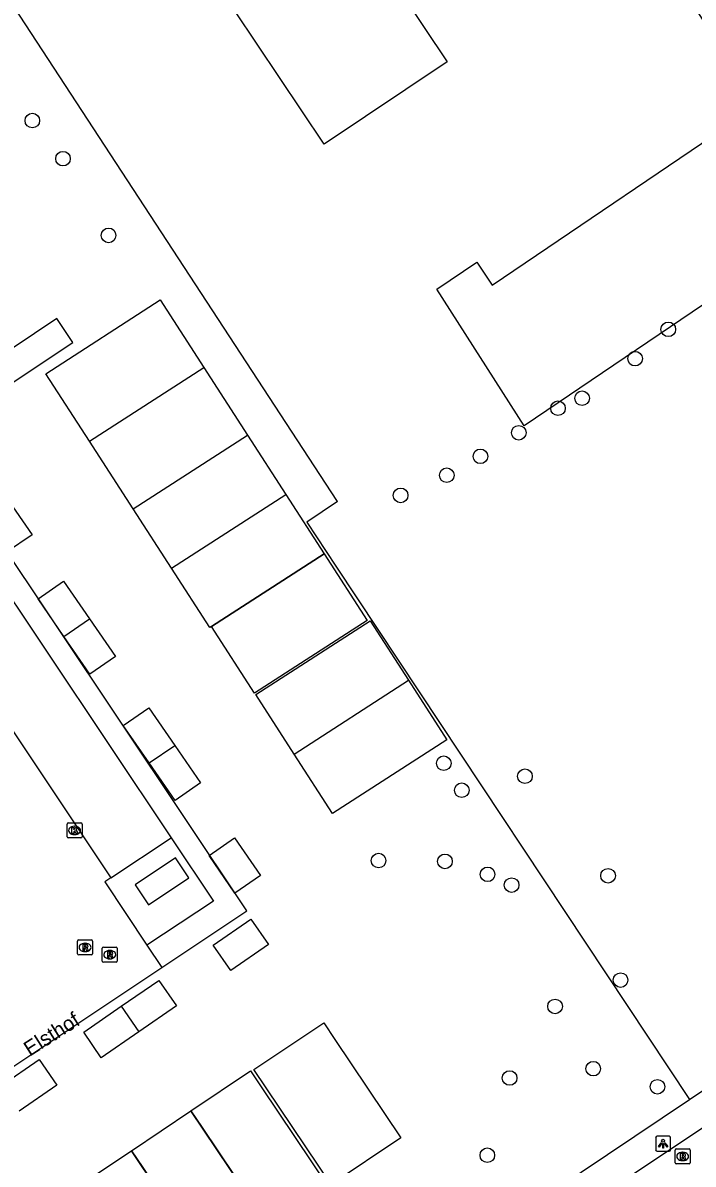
# Model space of a CAD drawing. Extents: x 158352 to 159489, y 383828 to 384597.
# Drawn here: x 158711.4 to 158756.3, y 384412.1 to 384488.6 of the extents above; entities that cross this region are included whole.
import ezdxf

# ---------------------------------------------------------------- set-up
doc = ezdxf.new("R2010")
doc.units = 0
for name, color, linetype in [('IMGEO_Boom', 7, 'Continuous'), ('IMGEO_Hek', 7, 'Continuous'), ('IMGEO_Kolk', 7, 'Continuous'), ('IMGEO_Lage_trafo', 7, 'Continuous'), ('IMGEO_Lichtpunt', 7, 'Continuous'), ('IMGEO_Openbare_ruimte_label', 7, 'Continuous'), ('IMGEO_Pand_vergunning_verleend', 7, 'Continuous'), ('IMGEO_Parkeervlak_halfverhard', 7, 'Continuous'), ('IMGEO_Rijbaan_lokaal_open', 7, 'Continuous'), ('IMGEO_Rioolput', 7, 'Continuous'), ('IMGEO_Voetpad_open', 7, 'Continuous')]:
    doc.layers.add(name, color=color, linetype=linetype)

msp = doc.modelspace()

# ---------------------------------------------------------------- linework, layer by layer
at = {"layer": 'IMGEO_Boom'}
for centre in [(158712.013, 384482.067), (158714.066, 384479.513), (158717.118, 384474.372), (158754.614, 384468.074), (158752.389, 384466.11), (158748.839, 384463.46), (158747.225, 384462.786), (158744.596, 384461.142), (158742.029, 384459.562), (158739.775, 384458.297), (158736.683, 384456.946), (158739.575, 384438.997), (158745.013, 384438.125), (158740.783, 384437.189), (158735.205, 384432.47), (158739.653, 384432.417), (158742.505, 384431.547), (158744.119, 384430.828), (158750.578, 384431.449), (158751.418, 384424.457), (158747.028, 384422.696), (158749.589, 384418.523), (158743.985, 384417.898), (158753.891, 384417.311), (158742.49, 384412.725)]:
    msp.add_circle(centre, 0.489, dxfattribs=at)
at = {"layer": 'IMGEO_Hek'}
for points in [[(158732.444, 384456.543), (158704.29, 384499.603)], [(158732.444, 384456.543), (158730.39, 384455.143), (158732.345, 384452.194)], [(158732.345, 384452.194), (158756.032, 384416.448)]]:
    msp.add_lwpolyline(points, dxfattribs=at)
at = {"layer": 'IMGEO_Kolk'}
for p, q in [((158714.34, 384434.065), (158714.34, 384434.917)), ((158714.415, 384434.991), (158715.267, 384434.991)), ((158714.828, 384434.771), (158714.853, 384434.771)), ((158715.341, 384434.917), (158715.341, 384434.065)), ((158715.267, 384433.991), (158714.415, 384433.991)), ((158714.851, 384434.211), (158714.826, 384434.211))]:
    msp.add_line(p, q, dxfattribs=at)
for points in [[(158714.34, 384434.065), (158714.34, 384434.917)], [(158714.415, 384434.991), (158715.267, 384434.991)], [(158714.661, 384434.691), (158714.784, 384434.691), (158714.784, 384434.54), (158714.914, 384434.691), (158715.078, 384434.691), (158714.932, 384434.54), (158715.085, 384434.291), (158714.933, 384434.291), (158714.848, 384434.455), (158714.784, 384434.388), (158714.784, 384434.291), (158714.661, 384434.291), (158714.661, 384434.691)], [(158715.341, 384434.917), (158715.341, 384434.065)], [(158715.267, 384433.991), (158714.415, 384433.991)]]:
    msp.add_lwpolyline(points, dxfattribs=at)
for centre, start, end in [((158714.417, 384434.915), 91.55205, 178.44795), ((158714.417, 384434.915), 91.55205, 178.44795), ((158715.265, 384434.915), 1.55205, 88.44795), ((158715.265, 384434.915), 1.55205, 88.44795), ((158714.417, 384434.067), 181.55205, 268.44795), ((158714.417, 384434.067), 181.55205, 268.44795), ((158715.265, 384434.067), 271.55205, 358.44795), ((158715.265, 384434.067), 271.55205, 358.44795)]:
    msp.add_arc(centre, 0.0765, start, end, dxfattribs=at)
for centre, major_axis, ratio, start_param, end_param in [((158714.827, 384434.491), (-0.387, 0.002), 0.722429, 4.712389, 7.853982), ((158714.852, 384434.491), (-0.39, 0.002), 0.717154, 1.570796, 4.712389)]:
    msp.add_ellipse(centre, major_axis=major_axis, ratio=ratio, start_param=start_param, end_param=end_param, dxfattribs=at)
at = {"layer": 'IMGEO_Lage_trafo'}
msp.add_lwpolyline([(158722.505, 384431.319), (158721.606, 384432.654), (158718.891, 384430.835), (158719.793, 384429.501), (158722.505, 384431.319)], dxfattribs=at)
at = {"layer": 'IMGEO_Lichtpunt'}
for p, q in [((158753.769, 384413.897), (158753.769, 384413.09)), ((158753.769, 384413.897), (158753.769, 384413.09)), ((158754.671, 384413.992), (158753.863, 384413.992)), ((158754.671, 384413.992), (158753.863, 384413.992)), ((158754.765, 384413.09), (158754.765, 384413.897)), ((158754.765, 384413.09), (158754.765, 384413.897)), ((158753.863, 384412.996), (158754.671, 384412.996)), ((158753.863, 384412.996), (158754.671, 384412.996))]:
    msp.add_line(p, q, dxfattribs=at)
for points in [[(158754.143, 384413.561), (158754.182, 384413.533), (158753.994, 384413.271), (158753.956, 384413.298), (158754.143, 384413.561)], [(158754.245, 384413.513), (158754.292, 384413.513), (158754.292, 384413.191), (158754.245, 384413.191), (158754.245, 384413.513)], [(158754.355, 384413.533), (158754.393, 384413.56), (158754.58, 384413.298), (158754.541, 384413.27), (158754.355, 384413.533)]]:
    msp.add_lwpolyline(points, dxfattribs=at)
msp.add_circle((158754.268, 384413.695), 0.0994, dxfattribs=at)
for centre, start, end in [((158753.863, 384413.897), 90, 180), ((158753.863, 384413.897), 90, 180), ((158754.671, 384413.897), 0, 90), ((158754.671, 384413.897), 0, 90), ((158753.863, 384413.09), 180, 270), ((158753.863, 384413.09), 180, 270), ((158754.671, 384413.09), 270, 0), ((158754.671, 384413.09), 270, 360)]:
    msp.add_arc(centre, 0.0946, start, end, dxfattribs=at)
at = {"layer": 'IMGEO_Pand_vergunning_verleend'}
for points in [[(158717.287, 384504.196), (158750.351, 384526.337), (158755.204, 384519.089), (158728.71, 384501.348), (158731.658, 384496.945), (158732.229, 384497.327), (158739.807, 384486.011), (158731.565, 384480.493), (158724.071, 384491.685), (158725.171, 384492.422), (158717.287, 384504.196)], [(158739.11, 384470.761), (158741.778, 384472.568), (158742.82, 384471.03), (158760.576, 384483.052), (158750.687, 384498.769), (158758.246, 384503.525), (158772.772, 384480.437), (158744.969, 384461.609), (158739.11, 384470.761)], [(158715.839, 384460.572), (158712.919, 384465.099), (158720.581, 384470.043), (158723.502, 384465.516)], [(158715.839, 384460.572), (158723.502, 384465.516)], [(158723.502, 384465.516), (158726.422, 384460.99)], [(158718.76, 384456.046), (158715.839, 384460.572)], [(158718.76, 384456.046), (158726.422, 384460.99)], [(158726.422, 384460.99), (158728.991, 384457.009)], [(158710.263, 384456.829), (158711.999, 384454.312), (158710.285, 384453.13), (158708.549, 384455.647)], [(158721.329, 384452.065), (158728.991, 384457.009)], [(158728.991, 384457.009), (158731.56, 384453.027)], [(158721.329, 384452.065), (158718.76, 384456.046)], [(158724.015, 384448.158), (158724.014, 384448.159), (158731.56, 384453.027)], [(158731.56, 384453.027), (158734.439, 384448.566), (158726.893, 384443.697), (158724.015, 384448.158)], [(158731.56, 384453.027), (158724.015, 384448.158)], [(158724.015, 384448.158), (158723.898, 384448.083), (158721.329, 384452.065)], [(158714.131, 384447.49), (158712.395, 384450.008), (158714.109, 384451.19), (158715.845, 384448.672)], [(158714.131, 384447.49), (158715.845, 384448.672)], [(158715.845, 384448.672), (158717.581, 384446.155), (158715.867, 384444.973), (158714.131, 384447.49)], [(158729.549, 384439.609), (158726.98, 384443.591), (158734.642, 384448.535), (158737.211, 384444.553)], [(158729.549, 384439.609), (158737.211, 384444.553)], [(158737.211, 384444.553), (158739.78, 384440.572), (158732.118, 384435.628), (158729.549, 384439.609)], [(158719.838, 384439.012), (158718.102, 384441.53), (158719.815, 384442.712), (158721.552, 384440.194)], [(158719.838, 384439.012), (158721.552, 384440.194)], [(158721.552, 384440.194), (158723.288, 384437.677), (158721.574, 384436.495), (158719.838, 384439.012)], [(158723.847, 384432.812), (158725.561, 384433.994), (158727.297, 384431.477), (158725.584, 384430.295), (158723.847, 384432.812)], [(158724.125, 384426.812), (158726.642, 384428.549), (158727.824, 384426.835), (158725.307, 384425.099), (158724.125, 384426.812)], [(158717.969, 384422.707), (158720.486, 384424.443), (158721.668, 384422.729), (158719.151, 384420.993)], [(158719.151, 384420.993), (158716.634, 384419.257), (158715.452, 384420.971), (158717.969, 384422.707)], [(158717.969, 384422.707), (158719.151, 384420.993)], [(158726.859, 384418.47), (158731.532, 384421.601), (158732.287, 384420.474), (158736.703, 384413.883), (158732.03, 384410.752), (158726.859, 384418.47)], [(158709.952, 384417.397), (158712.469, 384419.133), (158713.651, 384417.419), (158711.134, 384415.683)], [(158722.638, 384415.7), (158726.627, 384418.372), (158727.382, 384417.245), (158731.798, 384410.654), (158727.81, 384407.982)], [(158718.65, 384413.028), (158722.638, 384415.7)], [(158722.638, 384415.7), (158723.394, 384414.573), (158727.81, 384407.982)], [(158727.81, 384407.982), (158722.638, 384415.7)], [(158723.821, 384405.309), (158719.833, 384402.637), (158714.661, 384410.356), (158718.65, 384413.028)], [(158718.65, 384413.028), (158719.405, 384411.901), (158723.821, 384405.309)], [(158723.821, 384405.309), (158718.65, 384413.028)]]:
    msp.add_lwpolyline(points, dxfattribs=at)
at = {"layer": 'IMGEO_Parkeervlak_halfverhard'}
msp.add_lwpolyline([(158717.274, 384431.313), (158721.313, 384433.99)], dxfattribs=at)
at = {"layer": 'IMGEO_Rijbaan_lokaal_open'}
for points in [[(158700.594, 384456.319), (158717.274, 384431.313)], [(158717.274, 384431.313), (158716.859, 384431.038), (158719.688, 384426.801)], [(158719.688, 384426.801), (158720.69, 384425.301)], [(158692.655, 384406.667), (158692.843, 384406.79), (158692.867, 384406.753), (158720.69, 384425.301)], [(158761.522, 384417.613), (158744.541, 384406.289)]]:
    msp.add_lwpolyline(points, dxfattribs=at)
at = {"layer": 'IMGEO_Rioolput'}
for p, q in [((158715.047, 384426.224), (158715.047, 384427.076)), ((158715.122, 384427.15), (158715.974, 384427.15)), ((158715.535, 384426.93), (158715.56, 384426.93)), ((158716.048, 384427.076), (158716.048, 384426.224)), ((158716.7, 384425.739), (158716.7, 384426.591)), ((158716.775, 384426.665), (158717.627, 384426.665)), ((158717.701, 384426.591), (158717.701, 384425.739)), ((158715.974, 384426.15), (158715.122, 384426.15)), ((158715.558, 384426.37), (158715.533, 384426.37)), ((158717.211, 384425.885), (158717.186, 384425.885)), ((158717.188, 384426.445), (158717.213, 384426.445)), ((158717.627, 384425.665), (158716.775, 384425.665)), ((158755.077, 384412.216), (158755.077, 384413.068)), ((158755.152, 384413.142), (158756.004, 384413.142)), ((158755.565, 384412.922), (158755.59, 384412.922)), ((158756.078, 384413.068), (158756.078, 384412.216)), ((158756.004, 384412.142), (158755.152, 384412.142)), ((158755.588, 384412.362), (158755.563, 384412.362))]:
    msp.add_line(p, q, dxfattribs=at)
for points in [[(158715.047, 384426.224), (158715.047, 384427.076)], [(158715.122, 384427.15), (158715.974, 384427.15)], [(158715.636, 384426.848), (158715.384, 384426.85), (158715.384, 384426.45)], [(158715.384, 384426.45), (158715.508, 384426.45), (158715.508, 384426.612), (158715.519, 384426.612)], [(158715.562, 384426.769), (158715.508, 384426.769), (158715.508, 384426.688)], [(158715.508, 384426.688), (158715.56, 384426.688)], [(158716.048, 384427.076), (158716.048, 384426.224)], [(158716.7, 384425.739), (158716.7, 384426.591)], [(158716.775, 384426.665), (158717.627, 384426.665)], [(158717.701, 384426.591), (158717.701, 384425.739)], [(158715.974, 384426.15), (158715.122, 384426.15)], [(158715.566, 384426.583), (158715.637, 384426.45), (158715.777, 384426.45), (158715.712, 384426.576)], [(158717.289, 384426.363), (158717.037, 384426.365), (158717.037, 384425.965)], [(158717.037, 384425.965), (158717.161, 384425.965), (158717.161, 384426.127), (158717.172, 384426.127)], [(158717.215, 384426.284), (158717.161, 384426.284), (158717.161, 384426.203)], [(158717.161, 384426.203), (158717.213, 384426.203)], [(158717.219, 384426.098), (158717.29, 384425.965), (158717.43, 384425.965), (158717.365, 384426.091)], [(158717.627, 384425.665), (158716.775, 384425.665)], [(158755.077, 384412.216), (158755.077, 384413.068)], [(158755.152, 384413.142), (158756.004, 384413.142)], [(158755.666, 384412.84), (158755.414, 384412.842), (158755.414, 384412.442)], [(158756.078, 384413.068), (158756.078, 384412.216)], [(158756.004, 384412.142), (158755.152, 384412.142)], [(158755.414, 384412.442), (158755.538, 384412.442), (158755.538, 384412.604), (158755.549, 384412.604)], [(158755.592, 384412.761), (158755.538, 384412.761), (158755.538, 384412.68)], [(158755.538, 384412.68), (158755.59, 384412.68)], [(158755.596, 384412.575), (158755.667, 384412.442), (158755.807, 384412.442), (158755.742, 384412.568)]]:
    msp.add_lwpolyline(points, dxfattribs=at)
for centre, radius, start, end in [((158715.124, 384427.074), 0.0765, 91.55205, 178.44795), ((158715.124, 384427.074), 0.0765, 91.55205, 178.44795), ((158715.518, 384426.559), 0.0533, 26.02933, 88.69889), ((158715.544, 384426.877), 0.19, 274.7715, 282.96867), ((158715.568, 384426.673), 0.0964, 77.00612, 93.18647), ((158715.582, 384426.73), 0.0378, 276.66336, 79.67722), ((158715.635, 384426.738), 0.109, 350.36119, 89.41601), ((158715.633, 384426.738), 0.112, 277.58423, 350.98172), ((158715.617, 384426.523), 0.108, 29.51342, 73.79051), ((158715.972, 384427.074), 0.0765, 1.55205, 88.44795), ((158715.972, 384427.074), 0.0765, 1.55205, 88.44795), ((158716.777, 384426.589), 0.0765, 91.55205, 178.44795), ((158716.777, 384426.589), 0.0765, 91.55205, 178.44795), ((158717.625, 384426.589), 0.0765, 1.55205, 88.44795), ((158717.625, 384426.589), 0.0765, 1.55205, 88.44795), ((158715.124, 384426.226), 0.0765, 181.55205, 268.44795), ((158715.124, 384426.226), 0.0765, 181.55205, 268.44795), ((158715.972, 384426.226), 0.0765, 271.55205, 358.44795), ((158715.972, 384426.226), 0.0765, 271.55205, 358.44795), ((158717.171, 384426.074), 0.0533, 26.02933, 88.69889), ((158717.197, 384426.392), 0.19, 274.7715, 282.96867), ((158717.221, 384426.188), 0.0964, 77.00612, 93.18647), ((158717.235, 384426.245), 0.0378, 276.66336, 79.67722), ((158717.288, 384426.253), 0.109, 350.36119, 89.41601), ((158717.286, 384426.253), 0.112, 277.58423, 350.98172), ((158717.27, 384426.038), 0.108, 29.51342, 73.79051), ((158716.777, 384425.741), 0.0765, 181.55205, 268.44795), ((158716.777, 384425.741), 0.0765, 181.55205, 268.44795), ((158717.625, 384425.741), 0.0765, 271.55205, 358.44795), ((158717.625, 384425.741), 0.0765, 271.55205, 358.44795), ((158755.154, 384413.066), 0.0765, 91.55205, 178.44795), ((158755.154, 384413.066), 0.0765, 91.55205, 178.44795), ((158755.665, 384412.73), 0.109, 350.36119, 89.41601), ((158756.002, 384413.066), 0.0765, 1.55205, 88.44795), ((158756.002, 384413.066), 0.0765, 1.55205, 88.44795), ((158755.154, 384412.218), 0.0765, 181.55205, 268.44795), ((158755.154, 384412.218), 0.0765, 181.55205, 268.44795), ((158755.548, 384412.551), 0.0533, 26.02933, 88.69889), ((158755.574, 384412.869), 0.19, 274.7715, 282.96867), ((158755.598, 384412.665), 0.0964, 77.00612, 93.18647), ((158755.612, 384412.722), 0.0378, 276.66336, 79.67722), ((158755.663, 384412.73), 0.112, 277.58423, 350.98172), ((158755.647, 384412.515), 0.108, 29.51342, 73.79051), ((158756.002, 384412.218), 0.0765, 271.55205, 358.44795), ((158756.002, 384412.218), 0.0765, 271.55205, 358.44795)]:
    msp.add_arc(centre, radius, start, end, dxfattribs=at)
for centre, major_axis, ratio, start_param, end_param in [((158715.534, 384426.65), (-0.387, 0.002), 0.722429, 4.712389, 7.853982), ((158715.559, 384426.65), (-0.39, 0.002), 0.717154, 1.570796, 4.712389), ((158717.187, 384426.165), (-0.387, 0.002), 0.722429, 4.712389, 7.853982), ((158717.212, 384426.165), (-0.39, 0.002), 0.717154, 1.570796, 4.712389), ((158755.564, 384412.642), (-0.387, 0.002), 0.722429, 4.712389, 7.853982), ((158755.589, 384412.642), (-0.39, 0.002), 0.717154, 1.570796, 4.712389)]:
    msp.add_ellipse(centre, major_axis=major_axis, ratio=ratio, start_param=start_param, end_param=end_param, dxfattribs=at)
at = {"layer": 'IMGEO_Voetpad_open'}
for points in [[(158688.395, 384371.153), (158694.831, 384375.482), (158698.179, 384377.716), (158704.964, 384382.243), (158707.798, 384384.134), (158715.642, 384389.377), (158716.954, 384390.243), (158742.278, 384407.217), (158743.282, 384407.89), (158756.032, 384416.448), (158759.672, 384418.896), (158801.455, 384446.936), (158826.388, 384463.558), (158848.997, 384478.808), (158860.431, 384486.52), (158863.532, 384488.47)], [(158720.69, 384425.301), (158726.385, 384429.098), (158705.114, 384460.923), (158710.528, 384464.538), (158710.592, 384464.443), (158714.729, 384467.19), (158713.644, 384468.804), (158698.528, 384458.648), (158699.203, 384457.673), (158672.954, 384440.071), (158674.059, 384438.419), (158683.717, 384444.879), (158683.678, 384444.938), (158689.44, 384448.855), (158707.147, 384422.39)], [(158700.594, 384456.319), (158704.588, 384459.006), (158721.313, 384433.99)], [(158721.313, 384433.99), (158724.143, 384429.757), (158719.688, 384426.801)]]:
    msp.add_lwpolyline(points, dxfattribs=at)

# ---------------------------------------------------------------- texts
at = {"layer": 'IMGEO_Openbare_ruimte_label'}
msp.add_text('Elsthof', height=1, rotation=32.41845, dxfattribs=at).set_placement((158711.841, 384419.322))

doc.saveas('drawing.dxf')
